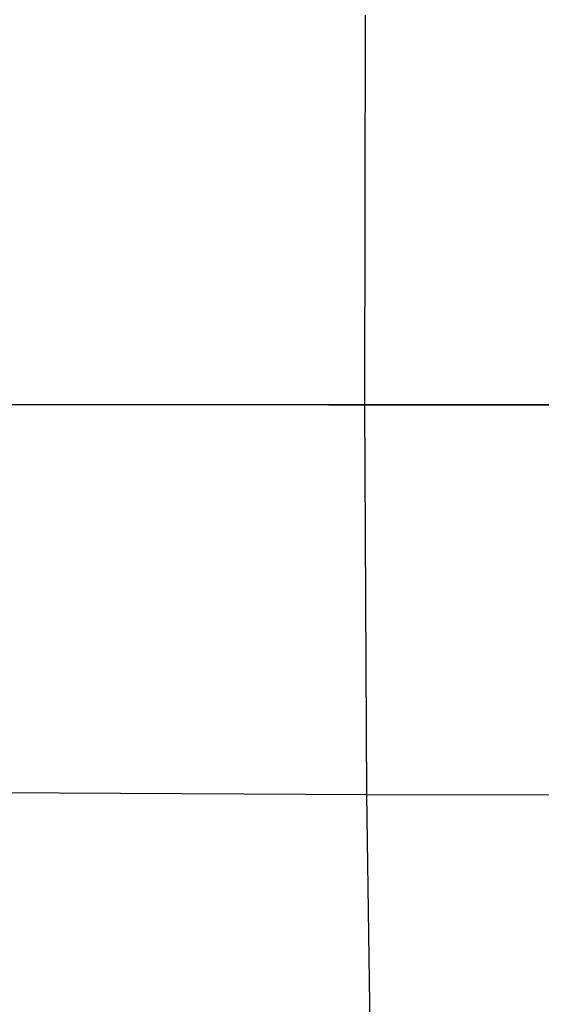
# Model space of a CAD drawing. Extents: x -383 to 1849, y -1185 to -529.
# Tile 619 of 656: x 472 to 549, y -1011 to -866. Entities that reach past the tile are written whole.
import ezdxf

# ---------------------------------------------------------------- set-up
doc = ezdxf.new("R2010")
doc.units = 0
doc.layers.add('PREDEFINITO', color=7, linetype='CONTINUOUS')

msp = doc.modelspace()

# ---------------------------------------------------------------- linework, layer by layer
at = {"layer": 'PREDEFINITO'}
for p, q in [((522.71, -894.35, 448.06), (522.77, -865.72, 447.27)), ((522.66, -923.02, 448.31), (522.71, -894.35, 448.06)), ((445.96, -922.99, 419.69), (1047, -922.99, 419.69)), ((522.98, -980.33, 447.33), (522.66, -923.02, 448.31)), ((465.98, -980.01, 440.39), (522.98, -980.33, 447.33)), ((523.73, -1037.2, 445.02), (522.98, -980.33, 447.33)), ((522.98, -980.33, 447.33), (588.4, -980.42, 453.36))]:
    msp.add_line(p, q, dxfattribs=at)
at = {"layer": 'PREDEFINITO', "extrusion": (-5.37947e-06, 0.999997, 0.002608)}
msp.add_arc((-720.17, -1256.57, -921.85), 1718.66, 81.49412, 90.00135, dxfattribs=at)

doc.saveas('drawing.dxf')
